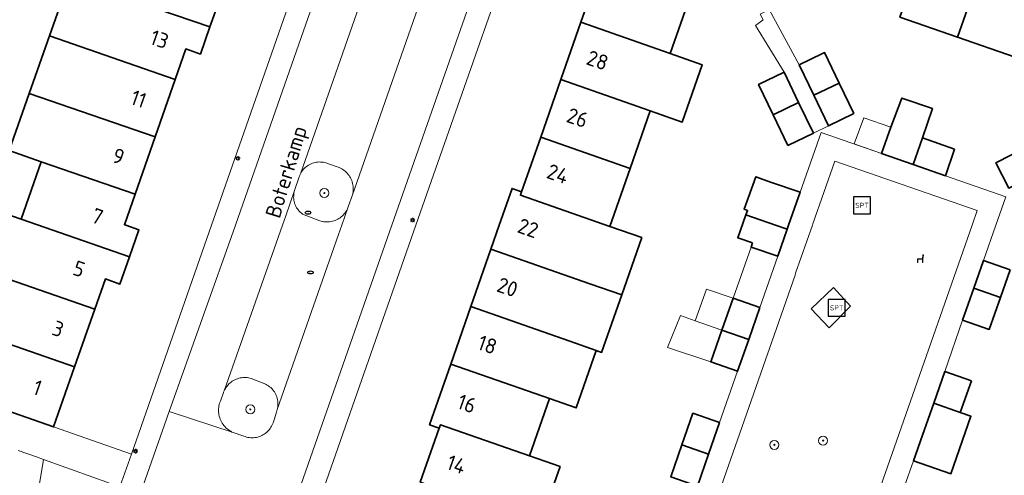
# Model space of a CAD drawing. Header units: metres. Extents: x 152610 to 160096, y 456114 to 462495.
# Tile 813 of 938: x 158014 to 158101, y 461478 to 461518. Entities that reach past the tile are written whole.
import ezdxf
from ezdxf.enums import TextEntityAlignment as Align

# ---------------------------------------------------------------- set-up
doc = ezdxf.new("R2010")
doc.units = ezdxf.units.M
doc.header["$LTSCALE"] = 0.5
doc.layers.get('0').update_dxf_attribs({"linetype": 'CONTINUOUS'})
for name, color, linetype, lineweight in [('B-PV-GR-BEPLANTING_CULTUUR_HEESTERS-GV', 251, 'CONTINUOUS', 18), ('B-PV-GR-BOOM-S', 251, 'CONTINUOUS', 25), ('B-PV-GR-HAAG-GV', 251, 'CONTINUOUS', 13), ('B-PV-IE-MEUBILAIR-S', 251, 'CONTINUOUS', 25), ('B-PV-IE-MEUBILAIR_WEGMEUBILAIR-S', 251, 'CONTINUOUS', 25), ('B-PV-OG-BEBOUWING-GV', 6, 'CONTINUOUS', 35), ('B-PV-OG-BEBOUWING-T18', 1, 'CONTINUOUS', 18), ('B-PV-OG-BEBOUWING_OVERBOUWING-GV', 251, 'CONTINUOUS', 18), ('B-PV-OG-TERREIN_BEGROEID-GV', 251, 'CONTINUOUS', 18), ('B-PV-OG-TOPOGRAFIE-T18', 1, 'CONTINUOUS', 18), ('B-PV-VH-ONVERHARD_ZAND-GV', 251, 'CONTINUOUS', 18), ('B-PV-VH-OPENVERHARDING_BETONSTRAATSTEEN-GV', 251, 'CONTINUOUS', 18), ('B-PV-VH-OPENVERHARDING_TEGEL-GV', 251, 'CONTINUOUS', 18)]:
    doc.layers.add(name, color=color, linetype=linetype, lineweight=lineweight)
doc.styles.add('NLCS-ISO', font='NLCS-ISO.ttf')
doc.styles.add('NLCS-ISO-M750-T18', font='NLCS-ISO.ttf', dxfattribs={"height": 1.35})

# ---------------------------------------------------------------- blocks, each defined once
blk = doc.blocks.new('SIE-MEUBILAIR_PAAL_LICHTMAST-SO')
for points in [[(-0.62, 0), (-1, 0)], [(-0.71, 0.71), (-0.44, 0.44)], [(0, 1), (0, 0.62)], [(0.44, 0.44), (0.71, 0.71)], [(1, 0), (0.62, 0)], [(-0.71, -0.71), (-0.44, -0.44)], [(0, -0.62), (0, -1)], [(0.44, -0.44), (0.71, -0.71)]]:
    blk.add_lwpolyline(points)
blk.add_circle((0, 0), 0.5)
blk = doc.blocks.new('SIE-MEUBILAIR_PUT_RIOOLPUT-SO')
blk.add_ellipse((0, 0), major_axis=(1.25, 0), ratio=0.54)
at = {"style": 'NLCS-ISO'}
blk.add_text('ri', height=0.75, dxfattribs=at).set_placement((-0.04, 0.07), align=Align.MIDDLE_CENTER)
blk = doc.blocks.new('SIE-WEG_SPEELTOESTEL-SO')
at = {"flags": 128}
blk.add_lwpolyline([(-3.75, -3.75), (3.75, -3.75), (3.75, 3.75), (-3.75, 3.75)], close=True, dxfattribs=at)
at = {"style": 'NLCS-ISO'}
blk.add_text('SPT', height=2.25, dxfattribs=at).set_placement((0, 0), align=Align.MIDDLE_CENTER)
blk = doc.blocks.new('SIE-WEG_ZITBANK-SO')
at = {"color": 0, "linetype": 'ByBlock', "lineweight": 18}
blk.add_lwpolyline([(-0.91, -1.63), (-0.91, -0.2), (1.09, -0.2), (1.09, -1.63), (1.29, -1.63), (1.29, -0.21), (1.54, 1.78), (1.33, 1.78), (1.11, 0), (-1.11, 0), (-1.11, -1.63)], close=True, dxfattribs=at)
blk = doc.blocks.new('SGR-BOOM_GBKN-SO')
at = {"linetype": 'ByBlock', "lineweight": 18}
h = blk.add_hatch(color=0, dxfattribs=at)
h.dxf.hatch_style = 1
edge = h.paths.add_edge_path()
edge.add_arc((0, 0), 0.25, 0, 360)
at = {"color": 0, "linetype": 'ByBlock', "lineweight": 18}
for radius in [2, 0.25]:
    blk.add_circle((0, 0), radius, dxfattribs=at)
at = {"color": 0, "linetype": 'ByBlock', "lineweight": 18, "style": 'NLCS-ISO'}
blk.add_attdef('SOORT', (2.5, 0), '', height=1.5, dxfattribs=at)

msp = doc.modelspace()

# ---------------------------------------------------------------- linework, layer by layer
at = {"layer": 'B-PV-GR-BEPLANTING_CULTUUR_HEESTERS-GV', "flags": 128}
msp.add_lwpolyline([(158040.574, 461505.606), (158040.45, 461505.607), (158040.327, 461505.6), (158040.204, 461505.585), (158040.082, 461505.562), (158039.962, 461505.531), (158039.845, 461505.493), (158039.73, 461505.447), (158039.618, 461505.394), (158039.51, 461505.333), (158039.406, 461505.266), (158039.306, 461505.192), (158039.212, 461505.112), (158039.123, 461505.026), (158039.04, 461504.935), (158038.962, 461504.838), (158038.891, 461504.737), (158038.827, 461504.631), (158038.77, 461504.521), (158038.72, 461504.408), (158038.677, 461504.292), (158038.676, 461504.287), (158038.273, 461503.064), (158038.24, 461502.948), (158038.214, 461502.829), (158038.196, 461502.709), (158038.186, 461502.589), (158038.184, 461502.468), (158038.19, 461502.347), (158038.204, 461502.226), (158038.226, 461502.107), (158038.255, 461501.99), (158038.293, 461501.874), (158038.338, 461501.762), (158038.39, 461501.653), (158038.449, 461501.547), (158038.515, 461501.446), (158038.588, 461501.349), (158038.667, 461501.257), (158038.752, 461501.17), (158038.842, 461501.09), (158038.938, 461501.015), (158038.969, 461500.993), (158040.503, 461500.39), (158040.624, 461500.353), (158040.747, 461500.325), (158040.871, 461500.304), (158040.997, 461500.291), (158041.123, 461500.286), (158041.249, 461500.288), (158041.375, 461500.299), (158041.5, 461500.318), (158041.623, 461500.345), (158041.745, 461500.379), (158041.864, 461500.421), (158041.98, 461500.471), (158042.093, 461500.528), (158042.202, 461500.592), (158042.306, 461500.662), (158042.407, 461500.739), (158042.501, 461500.823), (158042.591, 461500.912), (158042.675, 461501.006), (158042.752, 461501.106), (158042.823, 461501.21), (158042.887, 461501.319), (158042.945, 461501.431), (158042.996, 461501.547), (158043.027, 461501.635), (158043.402, 461502.697), (158043.431, 461502.822), (158043.453, 461502.948), (158043.466, 461503.075), (158043.472, 461503.203), (158043.469, 461503.331), (158043.459, 461503.459), (158043.44, 461503.585), (158043.414, 461503.71), (158043.38, 461503.834), (158043.338, 461503.955), (158043.289, 461504.073), (158043.233, 461504.188), (158043.169, 461504.299), (158043.099, 461504.406), (158043.022, 461504.508), (158042.939, 461504.606), (158042.85, 461504.698), (158042.755, 461504.784), (158042.655, 461504.864), (158042.551, 461504.938), (158042.442, 461505.005), (158042.329, 461505.065), (158042.212, 461505.118), (158042.135, 461505.148), (158041.178, 461505.482), (158041.061, 461505.522), (158040.942, 461505.555), (158040.82, 461505.58), (158040.698, 461505.597)], close=True, dxfattribs=at)
at = {"layer": 'B-PV-GR-HAAG-GV', "flags": 128}
msp.add_lwpolyline([(158033.939, 461486.486), (158033.813, 461486.488), (158033.687, 461486.483), (158033.562, 461486.469), (158033.438, 461486.448), (158033.316, 461486.418), (158033.195, 461486.381), (158033.078, 461486.337), (158032.963, 461486.285), (158032.852, 461486.226), (158032.745, 461486.159), (158032.642, 461486.087), (158032.544, 461486.008), (158032.451, 461485.922), (158032.364, 461485.832), (158032.283, 461485.735), (158032.208, 461485.634), (158032.14, 461485.528), (158032.078, 461485.418), (158032.024, 461485.305), (158031.977, 461485.188), (158031.963, 461485.149), (158031.685, 461484.403), (158031.615, 461484.216), (158031.581, 461484.089), (158031.555, 461483.96), (158031.536, 461483.829), (158031.526, 461483.698), (158031.523, 461483.566), (158031.529, 461483.435), (158031.542, 461483.304), (158031.564, 461483.174), (158031.593, 461483.045), (158031.63, 461482.919), (158031.675, 461482.795), (158031.727, 461482.674), (158031.786, 461482.556), (158031.852, 461482.442), (158031.925, 461482.333), (158032.005, 461482.228), (158032.091, 461482.128), (158032.183, 461482.034), (158032.28, 461481.945), (158032.383, 461481.862), (158032.49, 461481.786), (158032.602, 461481.716), (158032.718, 461481.653), (158032.816, 461481.607), (158033.777, 461481.288), (158033.894, 461481.245), (158034.014, 461481.209), (158034.135, 461481.181), (158034.258, 461481.161), (158034.382, 461481.149), (158034.507, 461481.144), (158034.632, 461481.148), (158034.756, 461481.16), (158034.879, 461481.179), (158035.001, 461481.207), (158035.12, 461481.242), (158035.237, 461481.285), (158035.352, 461481.335), (158035.462, 461481.393), (158035.569, 461481.457), (158035.672, 461481.529), (158035.769, 461481.606), (158035.862, 461481.69), (158035.948, 461481.779), (158036.03, 461481.874), (158036.104, 461481.974), (158036.172, 461482.078), (158036.234, 461482.187), (158036.288, 461482.299), (158036.335, 461482.415), (158036.357, 461482.477), (158036.443, 461482.747), (158036.657, 461483.413), (158036.699, 461483.531), (158036.734, 461483.651), (158036.761, 461483.773), (158036.78, 461483.897), (158036.792, 461484.022), (158036.795, 461484.147), (158036.79, 461484.272), (158036.777, 461484.396), (158036.757, 461484.52), (158036.728, 461484.642), (158036.692, 461484.762), (158036.648, 461484.879), (158036.597, 461484.993), (158036.539, 461485.104), (158036.473, 461485.211), (158036.401, 461485.313), (158036.323, 461485.411), (158036.238, 461485.503), (158036.148, 461485.59), (158036.052, 461485.67), (158035.952, 461485.745), (158035.847, 461485.813), (158035.738, 461485.874), (158035.625, 461485.928), (158035.509, 461485.975), (158035.469, 461485.989), (158034.552, 461486.355), (158034.433, 461486.397), (158034.312, 461486.431), (158034.189, 461486.457), (158034.064, 461486.475)], close=True, dxfattribs=at)
at = {"layer": 'B-PV-OG-BEBOUWING-GV', "flags": 128}
for points in [[(158100.811, 461527.437), (158095.698, 461529.222), (158091.939, 461518.462), (158097.052, 461516.677)], [(158031.262, 461523.136), (158020.101, 461526.976), (158018.313, 461521.87), (158030.759, 461517.584), (158031.601, 461519.99), (158030.318, 461520.439)], [(158105.924, 461525.652), (158100.811, 461527.437), (158097.052, 461516.677), (158102.166, 461514.893)], [(158071.862, 461520.881), (158065.446, 461523.127), (158063.656, 461518.002), (158071.581, 461515.228), (158073.47, 461520.63), (158071.96, 461521.16)], [(158030.759, 461517.584), (158018.313, 461521.87), (158016.534, 461516.791), (158027.689, 461512.925), (158028.637, 461515.635), (158029.92, 461515.186)], [(158071.581, 461515.228), (158063.656, 461518.002), (158061.878, 461512.914), (158069.802, 461510.14), (158072.634, 461509.149), (158074.413, 461514.237)], [(158027.689, 461512.925), (158016.534, 461516.791), (158014.744, 461511.681), (158025.905, 461507.827)], [(158086.56, 461512.605), (158085.26, 461515.31), (158085.069, 461515.218), (158083.01, 461514.22), (158084.307, 461511.521)], [(158082.957, 461510.871), (158081.66, 461513.57), (158079.4, 461512.49), (158080.7, 461509.785)], [(158069.802, 461510.14), (158061.878, 461512.914), (158060.09, 461507.798), (158068.014, 461505.024)], [(158087.86, 461509.9), (158086.56, 461512.605), (158084.307, 461511.521), (158085.61, 461508.81)], [(158025.905, 461507.827), (158014.744, 461511.681), (158012.97, 461506.615), (158015.812, 461505.629), (158024.126, 461502.746)], [(158093.932, 461507.745), (158094.815, 461510.352), (158092.105, 461511.27), (158091.121, 461508.694), (158090.31, 461506.36), (158093.108, 461505.386)], [(158084.26, 461508.16), (158082.957, 461510.871), (158080.7, 461509.785), (158082, 461507.08)], [(158068.014, 461505.024), (158060.09, 461507.798), (158058.4, 461502.96), (158058.295, 461502.66), (158066.22, 461499.892)], [(158096.79, 461506.75), (158093.932, 461507.745), (158093.108, 461505.386), (158095.97, 461504.39)], [(158104.254, 461504.675), (158103.105, 461506.905), (158100.44, 461505.53), (158101.59, 461503.3)], [(158024.126, 461502.746), (158015.812, 461505.629), (158014.026, 461500.526), (158023.622, 461497.187), (158024.464, 461499.593), (158023.3, 461500), (158023.18, 461500.042)], [(158078.284, 461500.907), (158080.893, 461500), (158081.937, 461499.637), (158082.064, 461500), (158082.77, 461502.02), (158083.091, 461502.94), (158080.565, 461503.796), (158079.154, 461504.3), (158078.125, 461501.421), (158078.429, 461501.313)], [(158058.4, 461502.96), (158057.55, 461503.26), (158056.413, 461500), (158055.672, 461497.875), (158064.441, 461494.805), (158067.272, 461493.814), (158069.051, 461498.903), (158066.22, 461499.892), (158058.295, 461502.66)], [(158014.026, 461500.526), (158011.184, 461501.515), (158009.399, 461496.416), (158020.554, 461492.538), (158021.495, 461495.228), (158022.779, 461494.779), (158023.622, 461497.187)], [(158078.867, 461498.424), (158078.74, 461498.059), (158081.1, 461497.239), (158081.937, 461499.637), (158080.893, 461500), (158078.284, 461500.907), (158077.563, 461498.89)], [(158064.441, 461494.805), (158055.672, 461497.875), (158053.894, 461492.777), (158062.659, 461489.709), (158065.019, 461488.883), (158065.49, 461488.719), (158067.272, 461493.814)], [(158020.554, 461492.538), (158009.399, 461496.416), (158007.615, 461491.319), (158018.764, 461487.424)], [(158101.71, 461496.04), (158099.35, 461496.87), (158098.49, 461494.407), (158100.849, 461493.579)], [(158100.849, 461493.579), (158098.49, 461494.407), (158097.5, 461491.57), (158099.86, 461490.75)], [(158079.51, 461492.689), (158077.14, 461493.519), (158076.162, 461490.701), (158078.528, 461489.873)], [(158062.659, 461489.709), (158053.894, 461492.777), (158052.116, 461487.679), (158060.877, 461484.612), (158063.237, 461483.786), (158065.019, 461488.883)], [(158018.764, 461487.424), (158007.615, 461491.319), (158005.754, 461486.001), (158008.595, 461485.006), (158016.901, 461482.099)], [(158078.528, 461489.873), (158076.162, 461490.701), (158075.18, 461487.869), (158077.54, 461487.039)], [(158060.877, 461484.612), (158052.116, 461487.679), (158050.24, 461482.3), (158051.09, 461482), (158051.196, 461482.303), (158059.102, 461479.535)], [(158098.27, 461486.2), (158095.91, 461487.02), (158094.929, 461484.211), (158097.288, 461483.383)], [(158097.288, 461483.383), (158094.929, 461484.211), (158093.94, 461481.38), (158093.144, 461479.109), (158096.454, 461477.955), (158098.232, 461483.054)], [(158075.95, 461482.489), (158073.58, 461483.319), (158072.604, 461480.506), (158074.968, 461479.679)], [(158059.102, 461479.535), (158051.196, 461482.303), (158051.09, 461482), (158049.412, 461477.207), (158057.32, 461474.438), (158060.019, 461473.493), (158061.801, 461478.59)], [(158074.968, 461479.679), (158072.604, 461480.506), (158071.62, 461477.669), (158073.98, 461476.849)]]:
    msp.add_lwpolyline(points, close=True, dxfattribs=at)
at = {"layer": 'B-PV-OG-BEBOUWING_OVERBOUWING-GV', "flags": 128}
for points in [[(158091.121, 461508.694), (158088.744, 461509.516), (158087.885, 461507.205), (158090.31, 461506.36)], [(158081.1, 461497.239), (158078.74, 461498.059), (158077.14, 461493.519), (158079.51, 461492.689)], [(158073.797, 461491.529), (158076.162, 461490.701), (158077.14, 461493.519), (158074.78, 461494.335)], [(158076.162, 461490.701), (158073.797, 461491.529), (158072.486, 461491.987), (158071.325, 461489.16), (158075.18, 461487.869)]]:
    msp.add_lwpolyline(points, close=True, dxfattribs=at)
at = {"layer": 'B-PV-OG-TERREIN_BEGROEID-GV', "flags": 128}
for points in [[(158082.691, 461495.731), (158082.638, 461495.58), (158067.527, 461452.329), (158080.121, 461447.931), (158098.33, 461500), (158098.782, 461501.291), (158086.169, 461505.685), (158084.223, 461500.114), (158084.183, 461500)], [(158086.051, 461494.485), (158087.569, 461492.813), (158085.663, 461490.883), (158084.061, 461492.58)], [(158087.569, 461492.813), (158086.051, 461494.485), (158084.061, 461492.58), (158085.663, 461490.883)], [(158022.785, 461476.782), (158015.996, 461479.223), (158012.889, 461460.404), (158010.425, 461460.811), (158009.271, 461453.944), (158012.544, 461453.414), (158013.192, 461453.309), (158014.554, 461453.103)]]:
    msp.add_lwpolyline(points, close=True, dxfattribs=at)
at = {"layer": 'B-PV-VH-ONVERHARD_ZAND-GV', "flags": 128}
msp.add_lwpolyline([(158033.939, 461486.486), (158033.813, 461486.488), (158033.687, 461486.483), (158033.562, 461486.469), (158033.438, 461486.448), (158033.316, 461486.418), (158033.195, 461486.381), (158033.078, 461486.337), (158032.963, 461486.285), (158032.852, 461486.226), (158032.745, 461486.159), (158032.642, 461486.087), (158032.544, 461486.008), (158032.451, 461485.922), (158032.364, 461485.832), (158032.283, 461485.735), (158032.208, 461485.634), (158032.14, 461485.528), (158032.078, 461485.418), (158032.024, 461485.305), (158031.977, 461485.188), (158031.963, 461485.149), (158031.685, 461484.403), (158031.615, 461484.216), (158031.581, 461484.089), (158031.555, 461483.96), (158031.536, 461483.829), (158031.526, 461483.698), (158031.523, 461483.566), (158031.529, 461483.435), (158031.542, 461483.304), (158031.564, 461483.174), (158031.593, 461483.045), (158031.63, 461482.919), (158031.675, 461482.795), (158031.727, 461482.674), (158031.786, 461482.556), (158031.852, 461482.442), (158031.925, 461482.333), (158032.005, 461482.228), (158032.091, 461482.128), (158032.183, 461482.034), (158032.28, 461481.945), (158032.383, 461481.862), (158032.49, 461481.786), (158032.602, 461481.716), (158032.718, 461481.653), (158032.816, 461481.607), (158033.777, 461481.288), (158033.894, 461481.245), (158034.014, 461481.209), (158034.135, 461481.181), (158034.258, 461481.161), (158034.382, 461481.149), (158034.507, 461481.144), (158034.632, 461481.148), (158034.756, 461481.16), (158034.879, 461481.179), (158035.001, 461481.207), (158035.12, 461481.242), (158035.237, 461481.285), (158035.352, 461481.335), (158035.462, 461481.393), (158035.569, 461481.457), (158035.672, 461481.529), (158035.769, 461481.606), (158035.862, 461481.69), (158035.948, 461481.779), (158036.03, 461481.874), (158036.104, 461481.974), (158036.172, 461482.078), (158036.234, 461482.187), (158036.288, 461482.299), (158036.335, 461482.415), (158036.357, 461482.477), (158036.443, 461482.747), (158036.657, 461483.413), (158036.699, 461483.531), (158036.734, 461483.651), (158036.761, 461483.773), (158036.78, 461483.897), (158036.792, 461484.022), (158036.795, 461484.147), (158036.79, 461484.272), (158036.777, 461484.396), (158036.757, 461484.52), (158036.728, 461484.642), (158036.692, 461484.762), (158036.648, 461484.879), (158036.597, 461484.993), (158036.539, 461485.104), (158036.473, 461485.211), (158036.401, 461485.313), (158036.323, 461485.411), (158036.238, 461485.503), (158036.148, 461485.59), (158036.052, 461485.67), (158035.952, 461485.745), (158035.847, 461485.813), (158035.738, 461485.874), (158035.625, 461485.928), (158035.509, 461485.975), (158035.469, 461485.989), (158034.552, 461486.355), (158034.433, 461486.397), (158034.312, 461486.431), (158034.189, 461486.457), (158034.064, 461486.475)], close=True, dxfattribs=at)
at = {"layer": 'B-PV-VH-OPENVERHARDING_BETONSTRAATSTEEN-GV', "flags": 128}
for points in [[(158047.353, 461541.021), (158046.802, 461542.559), (158045.465, 461541.68), (158030.911, 461500), (158023.817, 461479.682), (158022.785, 461476.782), (158024.606, 461476.22), (158027.149, 461483.488), (158033.002, 461499.922), (158033.029, 461500)], [(158060.926, 461533.993), (158059.038, 461534.654), (158046.903, 461500), (158028.926, 461448.648), (158026.679, 461442.231), (158027.644, 461442.705), (158029.173, 461443.302), (158049.022, 461500)], [(158084.223, 461500.114), (158086.169, 461505.685), (158098.782, 461501.291), (158098.33, 461500), (158080.121, 461447.931), (158067.527, 461452.329), (158082.638, 461495.58), (158082.691, 461495.731), (158084.183, 461500)], [(158038.24, 461502.948), (158038.273, 461503.064), (158037.497, 461500.827), (158037.205, 461500), (158032.024, 461485.305), (158032.078, 461485.418), (158032.14, 461485.528), (158032.208, 461485.634), (158032.283, 461485.735), (158032.364, 461485.832), (158032.451, 461485.922), (158032.544, 461486.008), (158032.642, 461486.087), (158032.745, 461486.159), (158032.852, 461486.226), (158032.963, 461486.285), (158033.078, 461486.337), (158033.195, 461486.381), (158033.316, 461486.418), (158033.438, 461486.448), (158033.562, 461486.469), (158033.687, 461486.483), (158033.813, 461486.488), (158033.939, 461486.486), (158034.064, 461486.475), (158034.189, 461486.457), (158034.312, 461486.431), (158034.433, 461486.397), (158034.552, 461486.355), (158035.469, 461485.989), (158035.509, 461485.975), (158035.625, 461485.928), (158035.738, 461485.874), (158035.847, 461485.813), (158035.952, 461485.745), (158036.052, 461485.67), (158036.148, 461485.59), (158036.238, 461485.503), (158036.323, 461485.411), (158036.401, 461485.313), (158036.473, 461485.211), (158036.539, 461485.104), (158036.597, 461484.993), (158036.648, 461484.879), (158036.692, 461484.762), (158036.728, 461484.642), (158036.757, 461484.52), (158036.777, 461484.396), (158036.79, 461484.272), (158036.795, 461484.147), (158036.792, 461484.022), (158036.78, 461483.897), (158036.761, 461483.773), (158036.734, 461483.651), (158042.166, 461499.166), (158042.458, 461500), (158042.996, 461501.547), (158042.945, 461501.431), (158042.887, 461501.319), (158042.823, 461501.21), (158042.752, 461501.106), (158042.675, 461501.006), (158042.591, 461500.912), (158042.501, 461500.823), (158042.407, 461500.739), (158042.306, 461500.662), (158042.202, 461500.592), (158042.093, 461500.528), (158041.98, 461500.471), (158041.864, 461500.421), (158041.745, 461500.379), (158041.623, 461500.345), (158041.5, 461500.318), (158041.375, 461500.299), (158041.249, 461500.288), (158041.123, 461500.286), (158040.997, 461500.291), (158040.871, 461500.304), (158040.747, 461500.325), (158040.624, 461500.353), (158040.503, 461500.39), (158038.969, 461500.993), (158038.938, 461501.015), (158038.842, 461501.09), (158038.752, 461501.17), (158038.667, 461501.257), (158038.588, 461501.349), (158038.515, 461501.446), (158038.449, 461501.547), (158038.39, 461501.653), (158038.338, 461501.762), (158038.293, 461501.874), (158038.255, 461501.99), (158038.226, 461502.107), (158038.204, 461502.226), (158038.19, 461502.347), (158038.184, 461502.468), (158038.186, 461502.589), (158038.196, 461502.709), (158038.214, 461502.829)]]:
    msp.add_lwpolyline(points, close=True, dxfattribs=at)
for points in [[(158047.353, 461541.021), (158033.029, 461500), (158033.002, 461499.922), (158027.149, 461483.488), (158032.816, 461481.607), (158032.718, 461481.653), (158032.602, 461481.716), (158032.49, 461481.786), (158032.383, 461481.862), (158032.28, 461481.945), (158032.183, 461482.034), (158032.091, 461482.128), (158032.005, 461482.228), (158031.925, 461482.333), (158031.852, 461482.442), (158031.786, 461482.556), (158031.727, 461482.674), (158031.675, 461482.795), (158031.63, 461482.919), (158031.593, 461483.045), (158031.564, 461483.174), (158031.542, 461483.304), (158031.529, 461483.435), (158031.523, 461483.566), (158031.526, 461483.698), (158031.536, 461483.829), (158031.555, 461483.96), (158031.581, 461484.089), (158031.615, 461484.216), (158031.685, 461484.403), (158031.963, 461485.149), (158031.977, 461485.188), (158032.024, 461485.305), (158037.205, 461500), (158037.497, 461500.827), (158038.273, 461503.064), (158038.676, 461504.287), (158038.677, 461504.292), (158038.72, 461504.408), (158038.77, 461504.521), (158038.827, 461504.631), (158044.983, 461522.328)], [(158028.926, 461448.648), (158046.903, 461500), (158059.038, 461534.654)], [(158044.983, 461522.328), (158038.827, 461504.631), (158038.891, 461504.737), (158038.962, 461504.838), (158039.04, 461504.935), (158039.123, 461505.026), (158039.212, 461505.112), (158039.306, 461505.192), (158039.406, 461505.266), (158039.51, 461505.333), (158039.618, 461505.394), (158039.73, 461505.447), (158039.845, 461505.493), (158039.962, 461505.531), (158040.082, 461505.562), (158040.204, 461505.585), (158040.327, 461505.6), (158040.45, 461505.607), (158040.574, 461505.606), (158040.698, 461505.597), (158040.82, 461505.58), (158040.942, 461505.555), (158041.061, 461505.522), (158041.178, 461505.482), (158042.135, 461505.148), (158042.212, 461505.118), (158042.329, 461505.065), (158042.442, 461505.005), (158042.551, 461504.938), (158042.655, 461504.864), (158042.755, 461504.784), (158042.85, 461504.698), (158042.939, 461504.606), (158043.022, 461504.508), (158043.099, 461504.406), (158043.169, 461504.299), (158043.233, 461504.188), (158043.289, 461504.073), (158043.338, 461503.955), (158043.38, 461503.834), (158043.414, 461503.71), (158043.44, 461503.585), (158043.459, 461503.459), (158043.469, 461503.331), (158043.472, 461503.203), (158043.466, 461503.075), (158043.453, 461502.948), (158043.431, 461502.822), (158043.402, 461502.697), (158049.579, 461520.372)], [(158049.579, 461520.372), (158043.402, 461502.697), (158043.027, 461501.635), (158042.996, 461501.547), (158042.458, 461500), (158042.166, 461499.166), (158036.734, 461483.651), (158036.699, 461483.531), (158036.657, 461483.413), (158036.443, 461482.747), (158036.357, 461482.477), (158036.335, 461482.415), (158036.288, 461482.299), (158036.234, 461482.187), (158036.172, 461482.078), (158036.104, 461481.974), (158036.03, 461481.874), (158035.948, 461481.779), (158035.862, 461481.69), (158035.769, 461481.606), (158035.672, 461481.529), (158035.569, 461481.457), (158035.462, 461481.393), (158035.352, 461481.335), (158035.237, 461481.285), (158035.12, 461481.242), (158035.001, 461481.207), (158034.879, 461481.179), (158034.756, 461481.16), (158034.632, 461481.148), (158034.507, 461481.144), (158034.382, 461481.149), (158034.258, 461481.161), (158034.135, 461481.181), (158034.014, 461481.209), (158033.894, 461481.245), (158033.777, 461481.288), (158032.816, 461481.607), (158027.149, 461483.488), (158024.606, 461476.22)], [(158092.35, 461476.84), (158093.144, 461479.109), (158093.94, 461481.38), (158094.929, 461484.211), (158095.91, 461487.02), (158097.5, 461491.57), (158098.49, 461494.407), (158099.35, 461496.87), (158100.447, 461500), (158101.33, 461502.52), (158095.97, 461504.39), (158093.108, 461505.386), (158090.31, 461506.36), (158084.94, 461508.23), (158083.091, 461502.94), (158082.77, 461502.02), (158082.064, 461500), (158081.937, 461499.637), (158081.1, 461497.239), (158079.51, 461492.689), (158078.528, 461489.873), (158077.54, 461487.039), (158075.95, 461482.489), (158074.968, 461479.679), (158073.98, 461476.849)]]:
    msp.add_lwpolyline(points, dxfattribs=at)
at = {"layer": 'B-PV-VH-OPENVERHARDING_TEGEL-GV', "flags": 128}
msp.add_lwpolyline([(158083.01, 461514.22), (158080.346, 461519.136), (158079.543, 461518.723), (158079.815, 461518.218), (158079.119, 461517.715), (158081.66, 461513.57), (158082.957, 461510.871), (158084.26, 461508.16), (158085.61, 461508.81), (158084.307, 461511.521)], close=True, dxfattribs=at)
msp.add_lwpolyline([(158013.77, 461480.004), (158015.388, 461479.442), (158015.996, 461479.223), (158022.785, 461476.782), (158023.817, 461479.682), (158016.901, 461482.099), (158008.595, 461485.006)], dxfattribs=at)

# ---------------------------------------------------------------- block references
at = {"layer": 'B-PV-GR-BOOM-S', "xscale": 0.2, "yscale": 0.2, "zscale": 0.2}
for p in [(158040.907, 461502.849), (158034.341, 461483.659), (158080.807, 461480.511), (158085.129, 461480.893)]:
    msp.add_blockref('SGR-BOOM_GBKN-SO', p, dxfattribs=at)
at = {"layer": 'B-PV-IE-MEUBILAIR-S', "xscale": 0.2, "yscale": 0.2, "zscale": 0.2}
for name, p in [('SIE-MEUBILAIR_PAAL_LICHTMAST-SO', (158033.23, 461505.936)), ('SIE-MEUBILAIR_PUT_RIOOLPUT-SO', (158039.462, 461501.112)), ('SIE-MEUBILAIR_PAAL_LICHTMAST-SO', (158048.73, 461500.458)), ('SIE-MEUBILAIR_PUT_RIOOLPUT-SO', (158039.675, 461495.81)), ('SIE-MEUBILAIR_PAAL_LICHTMAST-SO', (158024.157, 461479.955))]:
    msp.add_blockref(name, p, dxfattribs=at)
at = {"layer": 'B-PV-IE-MEUBILAIR_WEGMEUBILAIR-S', "xscale": 0.2, "yscale": 0.2, "zscale": 0.2}
for name, p in [('SIE-WEG_SPEELTOESTEL-SO', (158088.573, 461501.762)), ('SIE-WEG_ZITBANK-SO', (158093.71, 461497.023)), ('SIE-WEG_SPEELTOESTEL-SO', (158086.321, 461492.671))]:
    msp.add_blockref(name, p, dxfattribs=at)

# ---------------------------------------------------------------- texts
at = {"layer": 'B-PV-OG-BEBOUWING-T18', "style": 'NLCS-ISO-M750-T18'}
for s, p in [('13', (158026.29, 461516.498)), ('28', (158065.127, 461514.633)), ('11', (158024.437, 461511.202)), ('26', (158063.344, 461509.531)), ('9', (158022.656, 461506.113)), ('24', (158061.605, 461504.555)), ('7', (158020.79, 461500.78)), ('22', (158058.972, 461499.744)), ('5', (158019.161, 461496.127)), ('20', (158057.144, 461494.503)), ('3', (158017.299, 461490.807)), ('18', (158055.366, 461489.405)), ('1', (158015.473, 461485.587)), ('16', (158053.539, 461484.166)), ('14', (158052.611, 461478.777))]:
    msp.add_text(s, height=1.35, rotation=340.7, dxfattribs=at).set_placement(p, align=Align.MIDDLE)
at = {"layer": 'B-PV-OG-TOPOGRAFIE-T18', "style": 'NLCS-ISO-M750-T18'}
msp.add_text('Boterkamp', height=1.35, rotation=73, dxfattribs=at).set_placement((158037.713, 461504.676), align=Align.MIDDLE)

doc.saveas('drawing.dxf')
